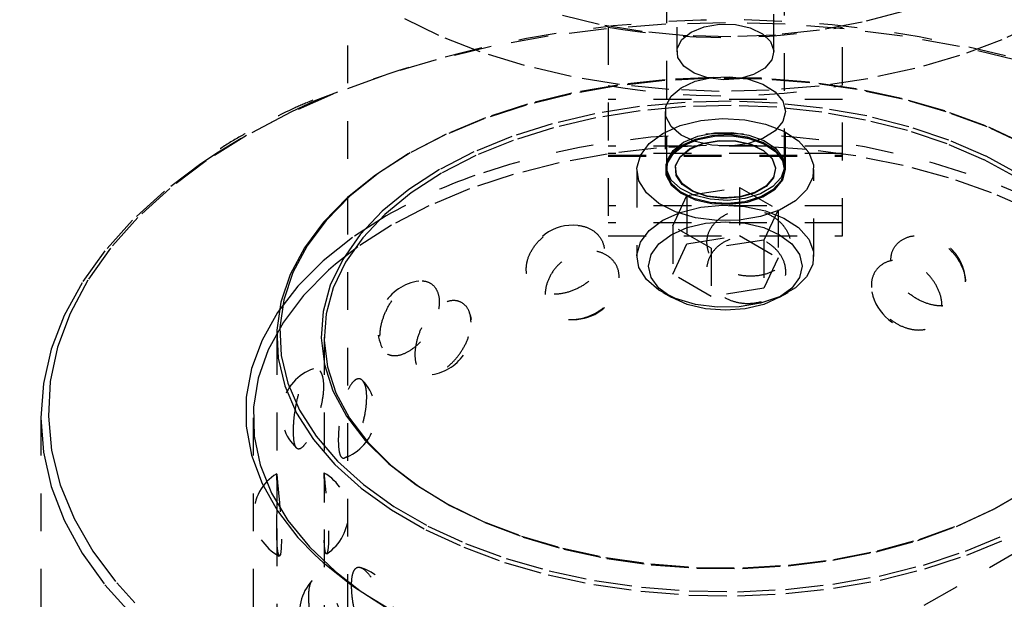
# Model space of a CAD drawing. Header units: inches. Extents: x 1907 to 2452, y -210 to -54.
# Tile 408 of 656: x 1985.32 to 1987.92, y -185.35 to -183.82. Entities that reach past the tile are written whole.
import ezdxf

# ---------------------------------------------------------------- set-up
doc = ezdxf.new("R2010")
doc.units = ezdxf.units.IN
doc.header["$LTSCALE"] = 0.5
doc.header["$MEASUREMENT"] = 0
doc.linetypes.add('HIDDEN', pattern=[0.225, 0.15, -0.075])
doc.layers.add('SID-M-H', color=4, linetype='HIDDEN')

msp = doc.modelspace()

# ---------------------------------------------------------------- linework, layer by layer
at = {"layer": 'SID-M-H'}
for p, q in [((1991.78034, -183.01837), (1981.30762, -189.06414)), ((1987.05565, -183.0364), (1987.05565, -183.90194)), ((1987.31265, -183.90194), (1987.31265, -183.0364)), ((1986.18415, -183.28524), (1986.18415, -188.18167)), ((1987.0279, -183.72617), (1987.0279, -184.20528)), ((1987.3404, -184.20528), (1987.3404, -183.72617)), ((1986.4254, -183.8587), (1986.32411, -183.80889)), ((1986.84988, -183.82932), (1986.74075, -183.80267)), ((1987.65391, -183.79486), (1987.5462, -183.82336)), ((1986.86941, -183.84072), (1986.71504, -183.86048)), ((1986.96369, -183.84832), (1986.84988, -183.82932)), ((1987.02618, -183.82881), (1986.86941, -183.84072)), ((1986.87415, -183.83629), (1986.87415, -184.38939)), ((1987.18415, -183.82482), (1987.02618, -183.82881)), ((1987.09329, -183.84948), (1987.12771, -183.83529)), ((1987.12771, -183.83529), (1987.16825, -183.82832)), ((1987.16825, -183.82832), (1987.21052, -183.82933)), ((1987.34212, -183.82881), (1987.18415, -183.82482)), ((1987.21052, -183.82933), (1987.24993, -183.83821)), ((1987.24993, -183.83821), (1987.2822, -183.85399)), ((1987.49889, -183.84072), (1987.34212, -183.82881)), ((1987.5462, -183.82336), (1987.43341, -183.8443)), ((1987.49415, -184.38939), (1987.49415, -183.83629)), ((1987.65326, -183.86048), (1987.49889, -183.84072)), ((1988.01974, -183.82193), (1987.91618, -183.87016)), ((1986.53529, -183.90201), (1986.4254, -183.8587)), ((1986.71504, -183.86048), (1986.56424, -183.88793)), ((1987.0806, -183.85942), (1986.96369, -183.84832)), ((1987.05664, -183.89276), (1987.06871, -183.86935)), ((1987.06871, -183.86935), (1987.09329, -183.84948)), ((1987.19897, -183.86246), (1987.0806, -183.85942)), ((1987.31712, -183.8574), (1987.19897, -183.86246)), ((1987.2822, -183.85399), (1987.30386, -183.87497)), ((1987.43341, -183.8443), (1987.31712, -183.8574)), ((1987.80406, -183.88793), (1987.65326, -183.86048)), ((1987.91618, -183.87016), (1987.80434, -183.91176)), ((1986.56424, -183.88793), (1986.41815, -183.92286)), ((1987.05838, -183.91716), (1987.05664, -183.89276)), ((1987.30386, -183.87497), (1987.31254, -183.89887)), ((1987.95014, -183.92286), (1987.80406, -183.88793)), ((1986.65253, -183.93833), (1986.53529, -183.90201)), ((1987.07376, -183.93991), (1987.05838, -183.91716)), ((1987.31254, -183.89887), (1987.30731, -183.9231)), ((1987.80434, -183.91176), (1987.68547, -183.94627)), ((1986.41815, -183.92286), (1986.2779, -183.96501)), ((1986.77579, -183.96725), (1986.65253, -183.93833)), ((1987.1011, -183.95854), (1987.07376, -183.93991)), ((1987.28873, -183.94504), (1987.25882, -183.96231)), ((1987.30731, -183.9231), (1987.28873, -183.94504)), ((1987.68547, -183.94627), (1987.56091, -183.97329)), ((1986.2779, -183.96501), (1986.14454, -184.01405)), ((1986.90368, -183.98845), (1986.77579, -183.96725)), ((1987.15199, -183.97184), (1987.02384, -183.97787)), ((1987.1522, -183.96996), (1987.0249, -183.97594)), ((1987.13744, -183.97104), (1987.1011, -183.95854)), ((1987.1044, -183.97979), (1987.14866, -183.96976)), ((1987.17884, -183.97605), (1987.13744, -183.97104)), ((1987.14866, -183.96976), (1987.19607, -183.96771)), ((1987.28052, -183.97385), (1987.15199, -183.97184)), ((1987.27989, -183.97195), (1987.1522, -183.96996)), ((1987.22081, -183.97303), (1987.17884, -183.97605)), ((1987.19607, -183.96771), (1987.24242, -183.97381)), ((1987.25882, -183.96231), (1987.22081, -183.97303)), ((1987.24242, -183.97381), (1987.28359, -183.98754)), ((1987.40644, -183.98191), (1987.27989, -183.97195)), ((1987.40793, -183.98387), (1987.28052, -183.97385)), ((1987.56091, -183.97329), (1987.43209, -183.99251)), ((1986.89756, -183.99186), (1986.77464, -184.01364)), ((1986.89946, -183.98984), (1986.77736, -184.01148)), ((1987.02384, -183.97787), (1986.89756, -183.99186)), ((1987.0249, -183.97594), (1986.89946, -183.98984)), ((1987.03475, -184.00167), (1986.90368, -183.98845)), ((1987.04044, -184.01958), (1987.06723, -183.9969)), ((1987.06723, -183.9969), (1987.1044, -183.97979)), ((1987.28359, -183.98754), (1987.31593, -184.00766)), ((1987.43209, -183.99251), (1987.30046, -184.00372)), ((1987.5304, -183.9997), (1987.40644, -183.98191)), ((1987.53271, -184.00179), (1987.40793, -183.98387)), ((1987.65029, -184.02513), (1987.5304, -183.9997)), ((1986.14454, -184.01405), (1986.0191, -184.06962)), ((1986.77464, -184.01364), (1986.65653, -184.04297)), ((1986.77736, -184.01148), (1986.66003, -184.04062)), ((1987.02643, -184.0458), (1987.04044, -184.01958)), ((1987.16751, -184.00678), (1987.03475, -184.00167)), ((1987.30046, -184.00372), (1987.16751, -184.00678)), ((1987.31593, -184.00766), (1987.33656, -184.03239)), ((1987.6534, -184.02739), (1987.53271, -184.00179)), ((1987.76471, -184.05789), (1987.65029, -184.02513)), ((1986.0994, -184.03103), (1986.03364, -184.06132)), ((1986.65653, -184.04297), (1986.5446, -184.07951)), ((1986.66003, -184.04062), (1986.54884, -184.07691)), ((1986.95662, -184.0469), (1986.83888, -184.06581)), ((1987.49415, -184.02778), (1986.87415, -184.02778)), ((1987.07733, -184.03586), (1986.95662, -184.0469)), ((1987.07812, -184.04682), (1986.9583, -184.05777)), ((1987.02643, -184.07325), (1987.02643, -184.0458)), ((1987.19943, -184.03284), (1987.07733, -184.03586)), ((1987.19932, -184.04382), (1987.07812, -184.04682)), ((1987.32032, -184.04881), (1987.19932, -184.04382)), ((1987.32133, -184.03787), (1987.19943, -184.03284)), ((1987.43955, -184.06174), (1987.32032, -184.04881)), ((1987.44145, -184.0509), (1987.32133, -184.03787)), ((1987.33656, -184.03239), (1987.34365, -184.05953)), ((1987.55821, -184.07174), (1987.44145, -184.0509)), ((1987.76859, -184.06037), (1987.6534, -184.02739)), ((1986.0191, -184.06962), (1985.90252, -184.13129)), ((1986.03364, -184.06132), (1985.91666, -184.12312)), ((1986.54884, -184.07691), (1986.4451, -184.11992)), ((1986.83888, -184.06581), (1986.72564, -184.09234)), ((1986.84142, -184.07654), (1986.72901, -184.10288)), ((1986.9583, -184.05777), (1986.84142, -184.07654)), ((1987.02465, -184.05953), (1987.02465, -184.21385)), ((1987.04044, -184.09948), (1987.02643, -184.07325)), ((1987.11876, -184.08392), (1987.17679, -184.07862)), ((1987.17679, -184.07862), (1987.23528, -184.08181)), ((1987.34365, -184.05953), (1987.33656, -184.08667)), ((1987.34365, -184.21385), (1987.34365, -184.05953)), ((1987.55545, -184.08243), (1987.43955, -184.06174)), ((1987.67009, -184.10013), (1987.55821, -184.07174)), ((1987.87234, -184.0976), (1987.76471, -184.05789)), ((1987.87693, -184.10034), (1987.76859, -184.06037)), ((1986.5446, -184.07951), (1986.44017, -184.12281)), ((1986.72564, -184.09234), (1986.61838, -184.12615)), ((1986.72901, -184.10288), (1986.62254, -184.13644)), ((1987.01842, -184.11818), (1987.06484, -184.09739)), ((1987.06723, -184.12216), (1987.04044, -184.09948)), ((1987.06484, -184.09739), (1987.11876, -184.08392)), ((1987.23528, -184.08181), (1987.29055, -184.0933)), ((1987.29055, -184.0933), (1987.33914, -184.11236)), ((1987.33656, -184.08667), (1987.31593, -184.1114)), ((1987.66651, -184.11061), (1987.55545, -184.08243)), ((1987.77564, -184.13569), (1987.67009, -184.10013)), ((1987.97189, -184.1438), (1987.87234, -184.0976)), ((1987.97715, -184.14685), (1987.87693, -184.10034)), ((1985.91666, -184.12312), (1985.8096, -184.19065)), ((1986.44017, -184.12281), (1986.34446, -184.17238)), ((1986.4451, -184.11992), (1986.35003, -184.16916)), ((1986.61838, -184.12615), (1986.51849, -184.1668)), ((1986.98241, -184.14498), (1987.01842, -184.11818)), ((1987.1044, -184.13927), (1987.06723, -184.12216)), ((1987.07366, -184.1415), (1987.11114, -184.12554)), ((1987.14866, -184.12408), (1987.1044, -184.13411)), ((1987.11114, -184.12554), (1987.1551, -184.11666)), ((1987.11114, -184.13378), (1987.1551, -184.1249)), ((1987.11114, -184.13411), (1987.1551, -184.12522)), ((1987.19607, -184.12203), (1987.14866, -184.12408)), ((1987.1551, -184.11666), (1987.20164, -184.11565)), ((1987.1551, -184.1249), (1987.20164, -184.1239)), ((1987.1551, -184.12522), (1987.20164, -184.12422)), ((1987.24242, -184.12814), (1987.19607, -184.12203)), ((1987.20164, -184.11565), (1987.24663, -184.12261)), ((1987.20164, -184.1239), (1987.24663, -184.13086)), ((1987.20164, -184.12422), (1987.24663, -184.13118)), ((1987.28359, -184.14186), (1987.24242, -184.12814)), ((1987.24663, -184.12261), (1987.28607, -184.13691)), ((1987.31593, -184.1114), (1987.28359, -184.13152)), ((1987.33914, -184.11236), (1987.378, -184.1378)), ((1987.77128, -184.14591), (1987.66651, -184.11061)), ((1985.90252, -184.13129), (1985.84202, -184.16794)), ((1986.62254, -184.13644), (1986.52339, -184.17679)), ((1987.49415, -184.1519), (1986.87415, -184.1519)), ((1986.95908, -184.17611), (1986.98241, -184.14498)), ((1987.13424, -184.15012), (1987.00176, -184.15727)), ((1987.06723, -184.15123), (1987.04044, -184.1739)), ((1987.04601, -184.16314), (1987.07366, -184.1415)), ((1987.04601, -184.17138), (1987.07366, -184.14975)), ((1987.04601, -184.17171), (1987.07366, -184.15007)), ((1987.1044, -184.13411), (1987.06723, -184.15123)), ((1987.07366, -184.14975), (1987.11114, -184.13378)), ((1987.07366, -184.15007), (1987.11114, -184.13411)), ((1987.09013, -184.15926), (1987.12575, -184.14457)), ((1987.09032, -184.15812), (1987.12587, -184.14346)), ((1987.14866, -184.1493), (1987.1044, -184.13927)), ((1987.12575, -184.14457), (1987.1677, -184.13736)), ((1987.12587, -184.14346), (1987.16773, -184.13627)), ((1987.26729, -184.15115), (1987.13424, -184.15012)), ((1987.19607, -184.15135), (1987.14866, -184.1493)), ((1987.1677, -184.13736), (1987.21143, -184.13841)), ((1987.16773, -184.13627), (1987.21138, -184.13731)), ((1987.24242, -184.14524), (1987.19607, -184.15135)), ((1987.21138, -184.13731), (1987.25207, -184.14648)), ((1987.21143, -184.13841), (1987.25221, -184.14759)), ((1987.28359, -184.13152), (1987.24242, -184.14524)), ((1987.24663, -184.13086), (1987.28607, -184.14516)), ((1987.24663, -184.13118), (1987.28607, -184.14548)), ((1987.25207, -184.14648), (1987.28541, -184.16278)), ((1987.25221, -184.14759), (1987.28561, -184.16392)), ((1987.39939, -184.16033), (1987.26729, -184.15115)), ((1987.31593, -184.16198), (1987.28359, -184.14186)), ((1987.28607, -184.13691), (1987.31645, -184.1573)), ((1987.28607, -184.14516), (1987.31645, -184.16554)), ((1987.28607, -184.14548), (1987.31645, -184.16586)), ((1987.378, -184.1378), (1987.40467, -184.16802)), ((1987.8684, -184.18788), (1987.77128, -184.14591)), ((1987.87347, -184.17797), (1987.77564, -184.13569)), ((1985.84202, -184.16794), (1985.79569, -184.19859)), ((1986.34446, -184.17238), (1986.25859, -184.22763)), ((1986.35003, -184.16916), (1986.26473, -184.22405)), ((1986.51849, -184.1668), (1986.42728, -184.21376)), ((1986.52339, -184.17679), (1986.43285, -184.2234)), ((1986.87135, -184.17251), (1986.74448, -184.19566)), ((1987.00176, -184.15727), (1986.87135, -184.17251)), ((1987.49415, -184.17109), (1986.87415, -184.17109)), ((1986.87415, -184.17527), (1987.49415, -184.17527)), ((1986.87415, -184.17848), (1987.49415, -184.17848)), ((1986.94989, -184.2096), (1986.95908, -184.17611)), ((1987.04044, -184.1739), (1987.02643, -184.20013)), ((1987.03062, -184.18852), (1987.04601, -184.16314)), ((1987.03062, -184.19676), (1987.04601, -184.17138)), ((1987.03062, -184.19708), (1987.04601, -184.17171)), ((1987.0522, -184.20404), (1987.06469, -184.17982)), ((1987.05247, -184.20281), (1987.06494, -184.17864)), ((1987.06469, -184.17982), (1987.09013, -184.15926)), ((1987.06494, -184.17864), (1987.09032, -184.15812)), ((1987.28541, -184.16278), (1987.30777, -184.18444)), ((1987.28561, -184.16392), (1987.30802, -184.18563)), ((1987.33656, -184.18671), (1987.31593, -184.16198)), ((1987.31645, -184.1573), (1987.33507, -184.18194)), ((1987.31645, -184.16554), (1987.33507, -184.19019)), ((1987.31645, -184.16586), (1987.33507, -184.19051)), ((1987.33507, -184.18194), (1987.34029, -184.20866)), ((1987.52905, -184.17756), (1987.39939, -184.16033)), ((1987.40467, -184.16802), (1987.41748, -184.20112)), ((1987.65481, -184.20265), (1987.52905, -184.17756)), ((1987.96232, -184.22642), (1987.87347, -184.17797)), ((1985.79569, -184.19859), (1985.69944, -184.27101)), ((1985.8096, -184.19065), (1985.7133, -184.26338)), ((1986.74448, -184.19566), (1986.6226, -184.22646)), ((1987.02643, -184.20013), (1987.02643, -184.22758)), ((1987.02888, -184.21538), (1987.03062, -184.18852)), ((1987.02888, -184.22363), (1987.03062, -184.19676)), ((1987.02888, -184.22395), (1987.03062, -184.19708)), ((1987.05401, -184.22928), (1987.0522, -184.20404)), ((1987.05428, -184.22801), (1987.05247, -184.20281)), ((1987.30777, -184.18444), (1987.31673, -184.20912)), ((1987.30802, -184.18563), (1987.317, -184.21036)), ((1987.34029, -184.20866), (1987.33163, -184.23508)), ((1987.33507, -184.19019), (1987.34029, -184.2169)), ((1987.33507, -184.19051), (1987.34029, -184.21723)), ((1987.34365, -184.21385), (1987.33656, -184.18671)), ((1987.41748, -184.20112), (1987.41564, -184.23502)), ((1987.77523, -184.23532), (1987.65481, -184.20265)), ((1987.9566, -184.23597), (1987.8684, -184.18788)), ((1986.25859, -184.22763), (1986.18358, -184.28792)), ((1986.26473, -184.22405), (1986.19022, -184.28394)), ((1986.42728, -184.21376), (1986.34594, -184.26642)), ((1986.43285, -184.2234), (1986.3521, -184.27567)), ((1986.6226, -184.22646), (1986.50708, -184.26457)), ((1986.94977, -184.21385), (1986.94977, -184.44351)), ((1986.95542, -184.24337), (1986.94989, -184.2096)), ((1987.02643, -184.22758), (1987.04044, -184.2538)), ((1987.0279, -184.21353), (1987.0279, -184.21385)), ((1987.04094, -184.24136), (1987.02888, -184.21538)), ((1987.04094, -184.2496), (1987.02888, -184.22363)), ((1987.04094, -184.24992), (1987.02888, -184.22395)), ((1987.06992, -184.25282), (1987.05401, -184.22928)), ((1987.07016, -184.2515), (1987.05428, -184.22801)), ((1987.31133, -184.23414), (1987.29214, -184.2568)), ((1987.33163, -184.23508), (1987.30987, -184.25885)), ((1987.31673, -184.20912), (1987.31133, -184.23414)), ((1987.317, -184.21036), (1987.31159, -184.23543)), ((1987.34029, -184.2169), (1987.33163, -184.24332)), ((1987.34029, -184.21723), (1987.33163, -184.24365)), ((1987.33656, -184.24099), (1987.34365, -184.21385)), ((1987.3404, -184.21385), (1987.3404, -184.21353)), ((1987.41564, -184.23502), (1987.39925, -184.26759)), ((1987.41852, -184.44351), (1987.41852, -184.21385)), ((1986.97532, -184.27528), (1986.95542, -184.24337)), ((1987.04044, -184.2538), (1987.06723, -184.27648)), ((1987.06572, -184.26412), (1987.04094, -184.24136)), ((1987.06572, -184.27237), (1987.04094, -184.2496)), ((1987.06572, -184.27269), (1987.04094, -184.24992)), ((1987.09821, -184.27211), (1987.06992, -184.25282)), ((1987.09839, -184.27074), (1987.07016, -184.2515)), ((1987.08209, -184.28252), (1987.22151, -184.26095)), ((1987.22151, -184.26095), (1987.22151, -184.38854)), ((1987.22151, -184.26095), (1987.32357, -184.31987)), ((1987.29214, -184.2568), (1987.26126, -184.27463)), ((1987.29236, -184.25814), (1987.26141, -184.276)), ((1987.30987, -184.25885), (1987.27693, -184.27786)), ((1987.31159, -184.23543), (1987.29236, -184.25814)), ((1987.33163, -184.24332), (1987.30987, -184.2671)), ((1987.33163, -184.24365), (1987.30987, -184.26742)), ((1987.31593, -184.26572), (1987.33656, -184.24099)), ((1987.88895, -184.27519), (1987.77523, -184.23532)), ((1985.69944, -184.27101), (1985.61448, -184.34799)), ((1985.7133, -184.26338), (1985.6285, -184.34074)), ((1986.19022, -184.28394), (1986.12735, -184.34812)), ((1986.34594, -184.26642), (1986.27552, -184.32408)), ((1986.3521, -184.27567), (1986.2822, -184.33291)), ((1986.50708, -184.26457), (1986.39922, -184.30956)), ((1987.00834, -184.30333), (1986.97532, -184.27528)), ((1987.04473, -184.363), (1987.08209, -184.28252)), ((1987.10102, -184.28166), (1987.06572, -184.26412)), ((1987.10102, -184.28991), (1987.06572, -184.27237)), ((1987.10102, -184.29023), (1987.06572, -184.27269)), ((1987.06723, -184.27648), (1987.1044, -184.29359)), ((1987.08209, -184.28252), (1987.08209, -184.4101)), ((1987.13581, -184.28504), (1987.09821, -184.27211)), ((1987.13591, -184.28365), (1987.09839, -184.27074)), ((1987.14371, -184.29241), (1987.10102, -184.28166)), ((1987.17865, -184.29023), (1987.13581, -184.28504)), ((1987.17866, -184.28882), (1987.13591, -184.28365)), ((1987.22209, -184.2871), (1987.17865, -184.29023)), ((1987.22201, -184.2857), (1987.17866, -184.28882)), ((1987.26126, -184.27463), (1987.22201, -184.2857)), ((1987.26141, -184.276), (1987.22209, -184.2871)), ((1987.27693, -184.27786), (1987.23575, -184.29042)), ((1987.27693, -184.28611), (1987.23575, -184.29867)), ((1987.27693, -184.28643), (1987.23575, -184.29899)), ((1987.24242, -184.29957), (1987.28359, -184.28584)), ((1987.30987, -184.2671), (1987.27693, -184.28611)), ((1987.30987, -184.26742), (1987.27693, -184.28643)), ((1987.28359, -184.28584), (1987.31593, -184.26572)), ((1987.39925, -184.26759), (1987.36934, -184.29678)), ((1987.99469, -184.32182), (1987.88895, -184.27519)), ((1986.18358, -184.28792), (1986.1203, -184.35253)), ((1986.39922, -184.30956), (1986.30026, -184.3609)), ((1987.49415, -184.30949), (1986.87415, -184.30949)), ((1987.05241, -184.32576), (1987.00834, -184.30333)), ((1987.14371, -184.30066), (1987.10102, -184.28991)), ((1987.14371, -184.30098), (1987.10102, -184.29023)), ((1987.1044, -184.29359), (1987.14866, -184.30362)), ((1987.11876, -184.31358), (1987.17679, -184.30827)), ((1987.18999, -184.29542), (1987.14371, -184.29241)), ((1987.18999, -184.30367), (1987.14371, -184.30066)), ((1987.18999, -184.30399), (1987.14371, -184.30098)), ((1987.14866, -184.30362), (1987.19607, -184.30567)), ((1987.17679, -184.30827), (1987.23528, -184.31146)), ((1987.23575, -184.29042), (1987.18999, -184.29542)), ((1987.23575, -184.29867), (1987.18999, -184.30367)), ((1987.23575, -184.29899), (1987.18999, -184.30399)), ((1987.19607, -184.30567), (1987.24242, -184.29957)), ((1987.23528, -184.31146), (1987.29055, -184.32295)), ((1987.36934, -184.29678), (1987.3278, -184.32076)), ((1986.28612, -184.33641), (1986.19717, -184.39344)), ((1986.27552, -184.32408), (1986.21695, -184.386)), ((1986.2822, -184.33291), (1986.22407, -184.39438)), ((1987.01842, -184.34783), (1987.06484, -184.32705)), ((1987.10476, -184.34116), (1987.05241, -184.32576)), ((1987.06484, -184.32705), (1987.11876, -184.31358)), ((1987.27723, -184.33803), (1987.22081, -184.34749)), ((1987.3278, -184.32076), (1987.27723, -184.33803)), ((1987.32357, -184.31987), (1987.28621, -184.40036)), ((1987.29055, -184.32295), (1987.33914, -184.34201)), ((1987.32357, -184.31987), (1987.32357, -184.44746)), ((1985.61448, -184.34799), (1985.54147, -184.42896)), ((1985.6285, -184.34074), (1985.55589, -184.42212)), ((1986.1203, -184.35253), (1986.06949, -184.42072)), ((1986.12735, -184.34812), (1986.07688, -184.41586)), ((1986.30026, -184.3609), (1986.21132, -184.41803)), ((1987.49415, -184.35471), (1986.87415, -184.35471)), ((1986.98241, -184.37463), (1987.01842, -184.34783)), ((1987.14679, -184.42192), (1987.04473, -184.363)), ((1987.04473, -184.363), (1987.04473, -184.49059)), ((1987.08259, -184.36747), (1987.13158, -184.35576)), ((1987.16209, -184.34855), (1987.10476, -184.34116)), ((1987.13158, -184.35576), (1987.18415, -184.35176)), ((1987.22081, -184.34749), (1987.16209, -184.34855)), ((1987.18415, -184.35176), (1987.23672, -184.35576)), ((1987.23672, -184.35576), (1987.28571, -184.36747)), ((1987.33914, -184.34201), (1987.378, -184.36745)), ((1986.21695, -184.386), (1986.17099, -184.45137)), ((1986.87415, -184.38939), (1987.49415, -184.38939)), ((1986.95908, -184.40576), (1986.98241, -184.37463)), ((1987.00824, -184.41039), (1987.04052, -184.38611)), ((1987.04052, -184.38611), (1987.08259, -184.36747)), ((1987.08209, -184.4101), (1987.22151, -184.38854)), ((1987.22151, -184.38854), (1987.32357, -184.44746)), ((1987.28571, -184.36747), (1987.32778, -184.38611)), ((1987.32778, -184.38611), (1987.36006, -184.41039)), ((1987.378, -184.36745), (1987.40467, -184.39767)), ((1986.07688, -184.41586), (1986.03939, -184.48634)), ((1986.19717, -184.39344), (1986.11904, -184.45552)), ((1986.22407, -184.39438), (1986.17844, -184.45927)), ((1986.94989, -184.43926), (1986.95908, -184.40576)), ((1986.98794, -184.43867), (1987.00824, -184.41039)), ((1987.04473, -184.49059), (1987.08209, -184.4101)), ((1987.28621, -184.40036), (1987.14679, -184.42192)), ((1987.28621, -184.40036), (1987.28621, -184.52794)), ((1987.36006, -184.41039), (1987.38035, -184.43867)), ((1987.40467, -184.39767), (1987.41748, -184.43077)), ((1985.54147, -184.42896), (1985.48096, -184.51329)), ((1985.55589, -184.42212), (1985.49601, -184.50689)), ((1986.06949, -184.42072), (1986.03175, -184.49168)), ((1986.21132, -184.41803), (1986.15201, -184.4641)), ((1986.95542, -184.47302), (1986.94989, -184.43926)), ((1986.98102, -184.46902), (1986.98794, -184.43867)), ((1987.14679, -184.42192), (1987.14679, -184.54951)), ((1987.38035, -184.43867), (1987.38727, -184.46902)), ((1987.41748, -184.43077), (1987.41564, -184.46467)), ((1986.11904, -184.45552), (1986.05257, -184.52198)), ((1986.15201, -184.4641), (1986.1334, -184.48029)), ((1986.17099, -184.45137), (1986.13824, -184.51934)), ((1986.17844, -184.45927), (1986.14593, -184.52674)), ((1986.98794, -184.49937), (1986.98102, -184.46902)), ((1987.32357, -184.44746), (1987.28621, -184.52794)), ((1987.38727, -184.46902), (1987.38035, -184.49937)), ((1987.41564, -184.46467), (1987.39925, -184.49724)), ((1986.03175, -184.49168), (1986.00752, -184.56457)), ((1986.03939, -184.48634), (1986.01532, -184.55876)), ((1986.1334, -184.48029), (1986.06738, -184.54698)), ((1986.97532, -184.50493), (1986.95542, -184.47302)), ((1987.14679, -184.54951), (1987.04473, -184.49059)), ((1985.48096, -184.51329), (1985.43341, -184.60035)), ((1985.49601, -184.50689), (1985.44935, -184.59438)), ((1986.13824, -184.51934), (1986.11912, -184.58903)), ((1987.00834, -184.53298), (1986.97532, -184.50493)), ((1987.00824, -184.52765), (1986.98794, -184.49937)), ((1987.38035, -184.49937), (1987.36006, -184.52765)), ((1987.39925, -184.49724), (1987.36934, -184.52643)), ((1986.05257, -184.52198), (1985.9985, -184.59209)), ((1986.06738, -184.54698), (1986.01402, -184.61735)), ((1986.14593, -184.52674), (1986.12695, -184.59591)), ((1987.04052, -184.55194), (1987.00824, -184.52765)), ((1987.05241, -184.55541), (1987.00834, -184.53298)), ((1987.01839, -184.53916), (1987.04049, -184.55193)), ((1987.28621, -184.52794), (1987.14679, -184.54951)), ((1987.36006, -184.52765), (1987.32778, -184.55194)), ((1987.36934, -184.52643), (1987.3278, -184.55042)), ((1987.3278, -184.55193), (1987.3499, -184.53916)), ((1986.00752, -184.56457), (1985.99708, -184.63856)), ((1986.01532, -184.55876), (1986.00495, -184.63225)), ((1987.08259, -184.57057), (1987.04052, -184.55194)), ((1987.10476, -184.57081), (1987.05241, -184.55541)), ((1987.13158, -184.58229), (1987.08259, -184.57057)), ((1987.16209, -184.57821), (1987.10476, -184.57081)), ((1987.27723, -184.56768), (1987.22081, -184.57714)), ((1987.28571, -184.57057), (1987.23672, -184.58229)), ((1987.3278, -184.55042), (1987.27723, -184.56768)), ((1987.32778, -184.55194), (1987.28571, -184.57057)), ((1985.44935, -184.59438), (1985.41627, -184.68391)), ((1985.9985, -184.59209), (1985.95742, -184.66507)), ((1986.11912, -184.58903), (1986.11388, -184.65952)), ((1986.12695, -184.59591), (1986.12176, -184.66588)), ((1987.18415, -184.58628), (1987.13158, -184.58229)), ((1987.22081, -184.57714), (1987.16209, -184.57821)), ((1987.23672, -184.58229), (1987.18415, -184.58628)), ((1985.43341, -184.60035), (1985.39918, -184.68946)), ((1986.01402, -184.61735), (1985.97392, -184.69058)), ((1985.99708, -184.63856), (1986.00057, -184.71276)), ((1986.00495, -184.63225), (1986.00841, -184.70596)), ((1985.95742, -184.66507), (1985.92978, -184.74014)), ((1985.99665, -184.65712), (1985.99665, -185.02)), ((1986.11388, -184.65952), (1986.1226, -184.72989)), ((1986.12165, -184.65712), (1986.12165, -185.01837)), ((1986.12176, -184.66588), (1986.13041, -184.73573)), ((1985.39918, -184.68946), (1985.37855, -184.77996)), ((1985.41627, -184.68391), (1985.39702, -184.77478)), ((1985.97392, -184.69058), (1985.94753, -184.76587)), ((1986.00057, -184.71276), (1986.01792, -184.78631)), ((1986.00841, -184.70596), (1986.02566, -184.77902)), ((1986.1226, -184.72989), (1986.14516, -184.79923)), ((1985.92978, -184.74014), (1985.91589, -184.81646)), ((1986.13041, -184.73573), (1986.1528, -184.80456)), ((1985.37855, -184.77996), (1985.37165, -184.87116)), ((1985.39702, -184.77478), (1985.39176, -184.86627)), ((1985.94753, -184.76587), (1985.93514, -184.84235)), ((1986.02566, -184.77902), (1986.05648, -184.85058)), ((1986.01792, -184.78631), (1986.04896, -184.85834)), ((1986.14516, -184.79923), (1986.18126, -184.86663)), ((1986.1528, -184.80456), (1986.18864, -184.87147)), ((1985.91589, -184.81646), (1985.91589, -184.8932)), ((1985.93514, -184.84235), (1985.93692, -184.91915)), ((1986.04896, -184.85834), (1986.0933, -184.92801)), ((1986.05648, -184.85058), (1986.10053, -184.91979)), ((1985.37165, -184.87116), (1985.37165, -187.24443)), ((1985.37165, -184.87116), (1985.37855, -184.96235)), ((1985.39176, -184.86627), (1985.40052, -184.95768)), ((1985.93415, -184.87116), (1985.93415, -189.27844)), ((1986.18126, -184.86663), (1986.23044, -184.93122)), ((1986.18864, -184.87147), (1986.23745, -184.93558)), ((1985.91589, -184.8932), (1985.92978, -184.96952)), ((1985.93692, -184.91915), (1985.95282, -184.99541)), ((1986.0933, -184.92801), (1986.15042, -184.99451)), ((1986.10053, -184.91979), (1986.15728, -184.98585)), ((1986.23044, -184.93122), (1986.29205, -184.99215)), ((1986.23745, -184.93558), (1986.29861, -184.99607)), ((1985.37855, -184.96235), (1985.39918, -185.05285)), ((1985.40052, -184.95768), (1985.42325, -185.04828)), ((1985.92978, -184.96952), (1985.95742, -185.04458)), ((1986.15728, -184.98585), (1986.22607, -185.04797)), ((1985.95282, -184.99541), (1985.98267, -185.07027)), ((1986.15042, -184.99451), (1986.21967, -185.05706)), ((1986.29205, -184.99215), (1986.36529, -185.04863)), ((1986.29861, -184.99607), (1986.37131, -185.05213)), ((1985.99709, -185.02694), (1985.99668, -185.01898)), ((1985.99755, -185.04559), (1985.99709, -185.02694)), ((1985.39918, -185.05285), (1985.43341, -185.14197)), ((1985.42325, -185.04828), (1985.45976, -185.13736)), ((1985.95742, -185.04458), (1985.9985, -185.11757)), ((1985.99764, -185.07331), (1985.99755, -185.04559)), ((1986.21967, -185.05706), (1986.30023, -185.11491)), ((1986.22607, -185.04797), (1986.30609, -185.10544)), ((1986.36529, -185.04863), (1986.4492, -185.09992)), ((1986.37131, -185.05213), (1986.45461, -185.10305)), ((1987.89133, -185.11489), (1987.97711, -185.06537)), ((1987.89657, -185.11185), (1987.98299, -185.06197)), ((1985.98267, -185.07027), (1986.02614, -185.14286)), ((1985.99727, -185.10767), (1985.99764, -185.07331)), ((1985.99676, -185.145), (1985.99727, -185.10767)), ((1985.9985, -185.11757), (1986.05257, -185.18767)), ((1986.30023, -185.11491), (1986.39115, -185.1674)), ((1986.30609, -185.10544), (1986.39641, -185.15758)), ((1986.4492, -185.09992), (1986.5427, -185.14536)), ((1986.45461, -185.10305), (1986.54742, -185.14815)), ((1987.79633, -185.15844), (1987.89133, -185.11489)), ((1987.80087, -185.15573), (1987.89657, -185.11185)), ((1985.43341, -185.14197), (1985.48096, -185.22903)), ((1985.45976, -185.13736), (1985.50976, -185.22424)), ((1985.99674, -185.18065), (1985.99676, -185.145)), ((1986.02614, -185.14286), (1986.08273, -185.21238)), ((1986.5427, -185.14536), (1986.64455, -185.18434)), ((1985.99665, -185.16383), (1985.99665, -188.57961)), ((1986.12165, -185.16674), (1986.12165, -188.57798)), ((1986.39115, -185.1674), (1986.49137, -185.2139)), ((1986.39641, -185.15758), (1986.49596, -185.20378)), ((1986.54742, -185.14815), (1986.64852, -185.18685)), ((1987.69335, -185.19546), (1987.79633, -185.15844)), ((1987.69712, -185.19302), (1987.80087, -185.15573)), ((1985.99777, -185.20995), (1985.99674, -185.18065)), ((1986.00929, -185.1919), (1986.00843, -185.21718)), ((1986.05257, -185.18767), (1986.09703, -185.23385)), ((1986.64455, -185.18434), (1986.75345, -185.21637)), ((1986.64852, -185.18685), (1986.75662, -185.21864)), ((1987.58373, -185.22546), (1987.69335, -185.19546)), ((1987.58669, -185.22324), (1987.69712, -185.19302)), ((1987.81946, -185.22448), (1987.9232, -185.18146)), ((1987.8237, -185.23474), (1987.92813, -185.19143)), ((1985.50976, -185.22424), (1985.57287, -185.30822)), ((1986.00001, -185.22937), (1985.99777, -185.20995)), ((1986.00843, -185.21718), (1986.00612, -185.23273)), ((1986.08273, -185.21238), (1986.1518, -185.27803)), ((1986.49137, -185.2139), (1986.59971, -185.25388)), ((1986.49596, -185.20378), (1986.60358, -185.24349)), ((1986.75345, -185.21637), (1986.86795, -185.24103)), ((1986.75662, -185.21864), (1986.87028, -185.24312)), ((1987.4689, -185.24805), (1987.58373, -185.22546)), ((1987.47101, -185.246), (1987.58669, -185.22324)), ((1987.70827, -185.26077), (1987.81946, -185.22448)), ((1985.48096, -185.22903), (1985.54147, -185.31336)), ((1986.00304, -185.23704), (1986.00001, -185.22937)), ((1986.00612, -185.23273), (1986.00304, -185.23704)), ((1986.09703, -185.23385), (1986.11904, -185.25413)), ((1986.60358, -185.24349), (1986.71801, -185.27625)), ((1986.86795, -185.24103), (1986.98658, -185.25799)), ((1986.87028, -185.24312), (1986.98804, -185.25995)), ((1987.35036, -185.26294), (1987.4689, -185.24805)), ((1987.35159, -185.261), (1987.47101, -185.246)), ((1987.71177, -185.27127), (1987.8237, -185.23474)), ((1986.11904, -185.25413), (1986.19717, -185.31622)), ((1986.59971, -185.25388), (1986.7149, -185.28686)), ((1986.71801, -185.27625), (1986.8379, -185.30168)), ((1986.98658, -185.25799), (1987.10779, -185.26703)), ((1986.98804, -185.25995), (1987.10835, -185.26893)), ((1987.10779, -185.26703), (1987.22999, -185.26804)), ((1987.10835, -185.26893), (1987.22965, -185.26993)), ((1987.22965, -185.26993), (1987.35036, -185.26294)), ((1987.22999, -185.26804), (1987.35159, -185.261)), ((1987.59094, -185.2899), (1987.70827, -185.26077)), ((1987.59365, -185.3006), (1987.71177, -185.27127)), ((1986.1518, -185.27803), (1986.21627, -185.3278)), ((1986.7149, -185.28686), (1986.83559, -185.31245)), ((1986.8379, -185.30168), (1986.96185, -185.31947)), ((1987.46884, -185.31155), (1987.59094, -185.2899)), ((1987.47074, -185.32239), (1987.59365, -185.3006)), ((1985.54147, -185.31336), (1985.61448, -185.39432)), ((1985.57287, -185.30822), (1985.62047, -185.36072)), ((1986.19717, -185.31622), (1986.28612, -185.37325)), ((1986.21627, -185.3278), (1986.23256, -185.33908)), ((1986.83559, -185.31245), (1986.96037, -185.33037)), ((1986.96185, -185.31947), (1987.08841, -185.32943)), ((1987.08841, -185.32943), (1987.21609, -185.33143)), ((1987.21609, -185.33143), (1987.3434, -185.32544)), ((1987.3434, -185.32544), (1987.46884, -185.31155)), ((1987.34446, -185.33637), (1987.47074, -185.32239)), ((1986.23256, -185.33908), (1986.32411, -185.39482)), ((1986.96037, -185.33037), (1987.08777, -185.34039)), ((1987.08777, -185.34039), (1987.21631, -185.3424)), ((1987.21631, -185.3424), (1987.34446, -185.33637))]:
    msp.add_line(p, q, dxfattribs=at)
for centre, radius, start, end in [((1987.18946, -186.70325), 2.886, 75.21805, 112.19172), ((1987.18415, -182.11006), 1.75384, 259.8192, 280.1808), ((1987.18415, -182.26438), 1.75384, 259.8192, 280.1808), ((1987.17977, -186.13591), 2.01696, 65.77344, 109.0696), ((1986.99496, -185.58301), 1.43404, 109.30821, 119.62313), ((1986.78098, -184.48582), 0.125, 84.40856, 168.25528), ((1987.69489, -184.51347), 0.125, 1.00493, 92.50266), ((1986.38865, -184.6329), 0.125, 97.24802, 204.99822), ((1986.78098, -184.48582), 0.125, 265.75741, 337.45941), ((1987.69489, -184.51347), 0.125, 191.1655, 270.32701), ((1986.38865, -184.6329), 0.125, 278.67042, 18.55956), ((1986.13387, -184.85939), 0.125, 108.72291, 227.26141), ((1986.13387, -184.85939), 0.125, 289.72798, 43.91347), ((1986.06069, -185.12612), 0.125, 121.04446, 242.52599), ((1986.06069, -185.12612), 0.125, 303.1443, 60.54791), ((1986.18177, -185.38698), 0.125, 321.39062, 73.0205), ((1986.18177, -185.38698), 0.125, 137.4865, 254.04054)]:
    msp.add_arc(centre, radius, start, end, dxfattribs=at)
for points, knots in [([(1986.09166, -184.03002), (1986.07502, -184.03705), (1986.01999, -184.06032), (1985.95954, -184.0921), (1985.91612, -184.11676), (1985.90666, -184.12213)], [0, 0, 0, 0, 0.2531459, 0.8373002, 1, 1, 1, 1]), ([(1985.90666, -184.12213), (1985.88779, -184.13288), (1985.86697, -184.14473), (1985.84819, -184.15768), (1985.84644, -184.15889)], [0, 0, 0, 0, 0.9066264, 1, 1, 1, 1]), ([(1987.13508, -184.40719), (1987.13627, -184.41692), (1987.13864, -184.43638), (1987.1571, -184.46203), (1987.18436, -184.48192), (1987.21898, -184.49421), (1987.25713, -184.49751), (1987.29443, -184.49108), (1987.32611, -184.47531), (1987.34823, -184.45189), (1987.35841, -184.42358), (1987.35612, -184.39365), (1987.34211, -184.36524), (1987.31783, -184.34126), (1987.28543, -184.32449), (1987.24804, -184.31736), (1987.20989, -184.32127), (1987.17568, -184.33597), (1987.15006, -184.35932), (1987.13688, -184.3846), (1987.13558, -184.40091), (1987.13508, -184.40719)], [0, 0, 0, 0, 0.0520028, 0.1039827, 0.1564753, 0.2102848, 0.2652762, 0.3208623, 0.3762398, 0.4306423, 0.4836601, 0.5355284, 0.5870576, 0.6391963, 0.6925647, 0.7472181, 0.8026932, 0.8582301, 0.9130199, 0.9664974, 1, 1, 1, 1]), ([(1986.65673, -184.47793), (1986.6578, -184.48738), (1986.65993, -184.50629), (1986.67653, -184.52764), (1986.70129, -184.54114), (1986.7331, -184.54528), (1986.76865, -184.53953), (1986.80391, -184.5242), (1986.83426, -184.50082), (1986.85566, -184.47206), (1986.86557, -184.44129), (1986.86334, -184.41191), (1986.84973, -184.38689), (1986.8263, -184.36876), (1986.79536, -184.35977), (1986.76013, -184.36155), (1986.7247, -184.37449), (1986.69337, -184.39723), (1986.67018, -184.42657), (1986.65835, -184.45492), (1986.65718, -184.47153), (1986.65673, -184.47793)], [0, 0, 0, 0, 0.0520028, 0.1039827, 0.1564753, 0.2102848, 0.2652762, 0.3208623, 0.3762398, 0.4306423, 0.4836601, 0.5355284, 0.5870576, 0.6391963, 0.6925647, 0.7472181, 0.8026932, 0.8582301, 0.9130199, 0.9664974, 1, 1, 1, 1]), ([(1987.34441, -184.48578), (1987.34322, -184.4958), (1987.34084, -184.51584), (1987.32216, -184.54119), (1987.29467, -184.55938), (1987.26093, -184.56854), (1987.2255, -184.56832), (1987.19205, -184.55924), (1987.16371, -184.54219), (1987.14326, -184.51838), (1987.13319, -184.48967), (1987.13524, -184.45894), (1987.14967, -184.43002), (1987.17479, -184.40697), (1987.20716, -184.39298), (1987.24254, -184.38959), (1987.27692, -184.39665), (1987.30711, -184.413), (1987.3301, -184.43682), (1987.34258, -184.46246), (1987.34388, -184.47906), (1987.34441, -184.48578)], [0, 0, 0, 0, 0.0554579, 0.1109395, 0.1658403, 0.2192081, 0.2711117, 0.3223399, 0.3739729, 0.4268563, 0.4812619, 0.5368274, 0.5927419, 0.6480375, 0.7019377, 0.7542614, 0.8055938, 0.8569812, 0.9093952, 0.9633154, 1, 1, 1, 1]), ([(1987.62191, -184.45489), (1987.62302, -184.4649), (1987.62523, -184.48492), (1987.64234, -184.51494), (1987.6674, -184.54124), (1987.69884, -184.56164), (1987.733, -184.57381), (1987.76588, -184.57599), (1987.79342, -184.56749), (1987.81242, -184.54911), (1987.82111, -184.52312), (1987.81917, -184.49267), (1987.80718, -184.46107), (1987.78625, -184.43154), (1987.75799, -184.40734), (1987.72491, -184.39156), (1987.69063, -184.38658), (1987.65945, -184.39325), (1987.63583, -184.41056), (1987.62358, -184.43273), (1987.62237, -184.44872), (1987.62191, -184.45489)], [0, 0, 0, 0, 0.0520028, 0.1039827, 0.1564753, 0.2102848, 0.2652762, 0.3208623, 0.3762398, 0.4306423, 0.4836601, 0.5355284, 0.5870576, 0.6391963, 0.6925647, 0.7472181, 0.8026932, 0.8582301, 0.9130199, 0.9664974, 1, 1, 1, 1]), ([(1986.90334, -184.50057), (1986.90218, -184.51088), (1986.89985, -184.5315), (1986.88169, -184.56137), (1986.85524, -184.58618), (1986.82318, -184.60342), (1986.79001, -184.61161), (1986.75916, -184.61042), (1986.73336, -184.60002), (1986.71494, -184.58097), (1986.70593, -184.5546), (1986.70777, -184.5234), (1986.72069, -184.49112), (1986.7434, -184.4622), (1986.77304, -184.4406), (1986.8059, -184.42884), (1986.83832, -184.4277), (1986.86718, -184.43681), (1986.8894, -184.45508), (1986.90155, -184.47769), (1986.90283, -184.49398), (1986.90334, -184.50057)], [0, 0, 0, 0, 0.0554579, 0.1109395, 0.1658403, 0.2192081, 0.2711117, 0.3223399, 0.3739729, 0.4268563, 0.4812619, 0.5368274, 0.5927419, 0.6480375, 0.7019377, 0.7542614, 0.8055938, 0.8569812, 0.9093952, 0.9633154, 1, 1, 1, 1]), ([(1987.75777, -184.57584), (1987.75676, -184.58558), (1987.75473, -184.60508), (1987.73876, -184.62618), (1987.71499, -184.63808), (1987.6854, -184.63947), (1987.65383, -184.63102), (1987.62357, -184.61413), (1987.5976, -184.59042), (1987.57865, -184.56177), (1987.56925, -184.53067), (1987.57117, -184.50043), (1987.5846, -184.47493), (1987.60779, -184.4578), (1987.6373, -184.45141), (1987.66907, -184.45626), (1987.69947, -184.47127), (1987.72578, -184.49455), (1987.74557, -184.52362), (1987.75621, -184.55209), (1987.75732, -184.56899), (1987.75777, -184.57584)], [0, 0, 0, 0, 0.05545789, 0.11093953, 0.16584033, 0.21920813, 0.27111168, 0.32233985, 0.37397292, 0.42685633, 0.48126186, 0.53682738, 0.59274193, 0.64803751, 0.7019377, 0.75426138, 0.80559376, 0.8569812, 0.90939522, 0.96331536, 1, 1, 1, 1]), ([(1986.26958, -184.65487), (1986.27034, -184.6641), (1986.27185, -184.68256), (1986.28374, -184.70041), (1986.3017, -184.70867), (1986.3252, -184.70603), (1986.35201, -184.69263), (1986.37914, -184.66964), (1986.40291, -184.63962), (1986.41989, -184.60615), (1986.42782, -184.57319), (1986.42604, -184.5443), (1986.41517, -184.52228), (1986.39664, -184.50931), (1986.37252, -184.50707), (1986.34554, -184.51648), (1986.31895, -184.53703), (1986.29592, -184.56644), (1986.27917, -184.60068), (1986.27073, -184.63152), (1986.2699, -184.64838), (1986.26958, -184.65487)], [0, 0, 0, 0, 0.0520028, 0.1039827, 0.1564753, 0.2102848, 0.2652762, 0.3208623, 0.3762398, 0.4306423, 0.4836601, 0.5355284, 0.5870576, 0.6391963, 0.6925647, 0.7472181, 0.8026932, 0.8582301, 0.9130199, 0.9664974, 1, 1, 1, 1]), ([(1986.51083, -184.61765), (1986.50989, -184.62822), (1986.50802, -184.64935), (1986.49352, -184.68323), (1986.47268, -184.71384), (1986.44785, -184.73806), (1986.42268, -184.75341), (1986.39975, -184.75882), (1986.38096, -184.75389), (1986.36775, -184.73872), (1986.36137, -184.71424), (1986.36266, -184.68266), (1986.37185, -184.64767), (1986.38822, -184.61395), (1986.41, -184.58604), (1986.43467, -184.56722), (1986.45952, -184.55905), (1986.48205, -184.56185), (1986.49966, -184.57524), (1986.50939, -184.59516), (1986.51042, -184.61117), (1986.51083, -184.61765)], [0, 0, 0, 0, 0.0554579, 0.1109395, 0.1658403, 0.2192081, 0.2711117, 0.3223399, 0.3739729, 0.4268563, 0.4812619, 0.5368274, 0.5927419, 0.6480375, 0.7019377, 0.7542614, 0.8055938, 0.8569812, 0.9093952, 0.9633154, 1, 1, 1, 1]), ([(1986.04057, -184.90742), (1986.04089, -184.91652), (1986.04152, -184.93471), (1986.04663, -184.95048), (1986.0547, -184.95555), (1986.06583, -184.94865), (1986.07926, -184.93031), (1986.09356, -184.90224), (1986.10664, -184.8677), (1986.11627, -184.83096), (1986.12085, -184.79647), (1986.11981, -184.76793), (1986.11357, -184.74801), (1986.10315, -184.73858), (1986.09001, -184.74092), (1986.07595, -184.75537), (1986.06281, -184.78079), (1986.05206, -184.81435), (1986.04465, -184.85155), (1986.04105, -184.88387), (1986.0407, -184.90087), (1986.04057, -184.90742)], [0, 0, 0, 0, 0.0520028, 0.1039827, 0.1564753, 0.2102848, 0.2652762, 0.3208623, 0.3762398, 0.4306423, 0.4836601, 0.5355284, 0.5870576, 0.6391963, 0.6925647, 0.7472181, 0.8026932, 0.8582301, 0.9130199, 0.9664974, 1, 1, 1, 1]), ([(1986.23474, -184.81677), (1986.23419, -184.82752), (1986.2331, -184.84901), (1986.22477, -184.88569), (1986.21314, -184.92029), (1986.19983, -184.94919), (1986.18701, -184.9692), (1986.17597, -184.97878), (1986.16743, -184.9772), (1986.16173, -184.96436), (1986.15907, -184.94098), (1986.1596, -184.90917), (1986.16347, -184.87258), (1986.17067, -184.83597), (1986.18082, -184.80415), (1986.19303, -184.7808), (1986.20602, -184.76799), (1986.21833, -184.76651), (1986.22828, -184.77652), (1986.2339, -184.79456), (1986.2345, -184.81037), (1986.23474, -184.81677)], [0, 0, 0, 0, 0.05545789, 0.11093953, 0.16584033, 0.21920813, 0.27111168, 0.32233985, 0.37397292, 0.42685633, 0.48126186, 0.53682738, 0.59274193, 0.64803751, 0.7019377, 0.75426138, 0.80559376, 0.8569812, 0.90939522, 0.96331536, 1, 1, 1, 1]), ([(1986.12281, -185.0635), (1986.12275, -185.07432), (1986.12263, -185.09597), (1986.12191, -185.13376), (1986.12149, -185.16984), (1986.12201, -185.2003), (1986.12376, -185.22167), (1986.12652, -185.23226), (1986.12971, -185.23134), (1986.13249, -185.21886), (1986.13401, -185.19563), (1986.13369, -185.16379), (1986.13157, -185.12699), (1986.12835, -185.08988), (1986.12512, -185.05721), (1986.12277, -185.03265), (1986.12164, -185.01839), (1986.1216, -185.01541), (1986.12217, -185.02412), (1986.12272, -185.04141), (1986.12278, -185.05714), (1986.12281, -185.0635)], [0, 0, 0, 0, 0.0554579, 0.1109395, 0.1658403, 0.2192081, 0.2711117, 0.3223399, 0.3739729, 0.4268563, 0.4812619, 0.5368274, 0.5927419, 0.6480375, 0.7019377, 0.7542614, 0.8055938, 0.8569812, 0.9093952, 0.9633154, 1, 1, 1, 1]), ([(1985.99673, -185.02), (1985.99674, -185.02041), (1985.99675, -185.02141), (1985.998, -185.03718), (1986.00054, -185.06355), (1986.00394, -185.0981), (1986.00715, -185.1358), (1986.00903, -185.16833), (1986.00922, -185.18535), (1986.00929, -185.1919)], [0, 0, 0, 0, 0.1127271, 0.2704594, 0.4305632, 0.5908454, 0.7489713, 0.9033099, 1, 1, 1, 1]), ([(1986.19439, -185.31519), (1986.19483, -185.32596), (1986.1957, -185.34751), (1986.20271, -185.38453), (1986.21359, -185.41932), (1986.22784, -185.44798), (1986.24385, -185.46717), (1986.25994, -185.47545), (1986.2743, -185.47237), (1986.28509, -185.45823), (1986.29054, -185.43414), (1986.28942, -185.40248), (1986.28167, -185.36688), (1986.2686, -185.33178), (1986.25254, -185.30147), (1986.23602, -185.27923), (1986.22098, -185.26696), (1986.2086, -185.2655), (1986.19969, -185.27523), (1986.19506, -185.29302), (1986.19459, -185.3088), (1986.19439, -185.31519)], [0, 0, 0, 0, 0.0554579, 0.1109395, 0.1658403, 0.2192081, 0.2711117, 0.3223399, 0.3739729, 0.4268563, 0.4812619, 0.5368274, 0.5927419, 0.6480375, 0.7019377, 0.7542614, 0.8055938, 0.8569812, 0.9093952, 0.9633154, 1, 1, 1, 1]), ([(1986.18116, -185.45914), (1986.18052, -185.46832), (1986.17924, -185.48668), (1986.16947, -185.50365), (1986.15552, -185.51022), (1986.1386, -185.50482), (1986.12101, -185.48755), (1986.10489, -185.45994), (1986.09204, -185.42535), (1986.08354, -185.38832), (1986.07975, -185.35362), (1986.08059, -185.32513), (1986.08586, -185.30546), (1986.09534, -185.29628), (1986.10869, -185.29856), (1986.1251, -185.31241), (1986.14295, -185.33662), (1986.15989, -185.36858), (1986.17316, -185.40428), (1986.18019, -185.43572), (1986.18089, -185.45263), (1986.18116, -185.45914)], [0, 0, 0, 0, 0.0520028, 0.1039827, 0.1564753, 0.2102848, 0.2652762, 0.3208623, 0.3762398, 0.4306423, 0.4836601, 0.5355284, 0.5870576, 0.6391963, 0.6925647, 0.7472181, 0.8026932, 0.8582301, 0.9130199, 0.9664974, 1, 1, 1, 1])]:
    msp.add_open_spline(points, degree=3, knots=knots, dxfattribs=at)

doc.saveas('drawing.dxf')
